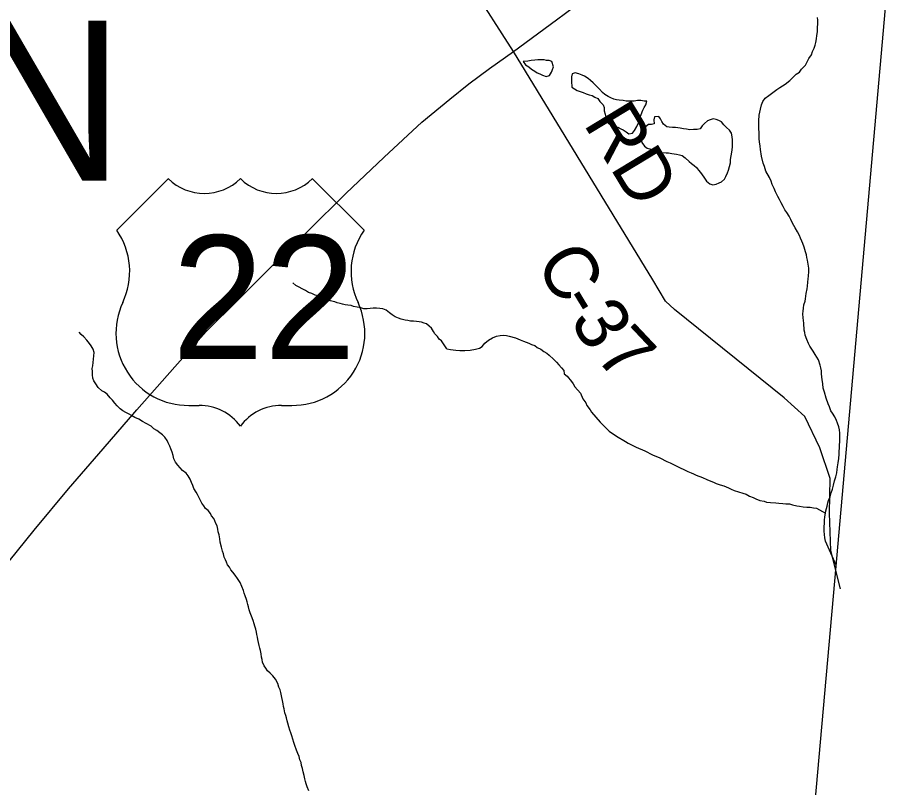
# Model space of a CAD drawing. Extents: x 0 to 1064, y 0 to 440.
# Drawn here: x 412.61 to 427.75, y 204.07 to 217.19 of the extents above; entities that cross this region are included whole.
import ezdxf

# ---------------------------------------------------------------- set-up
doc = ezdxf.new("R2010")
doc.units = 0
for name, color, linetype in [('GM_X_County', 7, 'Continuous'), ('GM_X_County_Road', 7, 'Continuous'), ('GM_X_County_Road_Text', 7, 'Continuous'), ('GM_X_Minor_Lake', 7, 'Continuous'), ('GM_X_Minor_River', 7, 'Continuous'), ('GM_X_Township', 7, 'Continuous'), ('GM_X_Township_Text', 7, 'Continuous'), ('GM_X_US_Location', 7, 'Continuous'), ('GM_X_US_Route', 7, 'Continuous'), ('GM_X_US_Shield', 7, 'Continuous')]:
    doc.layers.add(name, color=color, linetype=linetype)

msp = doc.modelspace()

# ---------------------------------------------------------------- linework, layer by layer
at = {"layer": 'GM_X_County'}
msp.add_lwpolyline([(427.748, 221.226), (426.54, 207.586), (425.815, 199.411), (424.637, 186.128), (423.196, 170.045), (423.123, 169.273), (421.773, 154.991), (420.941, 146.186), (420.744, 144.103), (420.712, 143.757), (418.974, 125.366), (418.316, 118.4), (418.046, 114.6), (417.254, 106.601), (417.123, 105.272), (415.056, 84.387), (414.188, 75.634)], dxfattribs=at)
at = {"layer": 'GM_X_County_Road'}
for points in [[(421.065, 216.616), (420.343, 217.746), (419.509, 219.05), (408.226, 237.861)], [(426.645, 207.454), (426.478, 208.106), (426.458, 208.744), (426.467, 209.332), (426.294, 209.857), (426.035, 210.39), (425.683, 210.711), (423.815, 212.214), (423.66, 212.356), (423.441, 212.724), (421.065, 216.616)]]:
    msp.add_lwpolyline(points, dxfattribs=at)
at = {"layer": 'GM_X_Minor_Lake'}
for p, q in [((423.342, 215.765), (423.293, 215.766)), ((423.545, 215.507), (423.472, 215.502))]:
    msp.add_line(p, q, dxfattribs=at)
for points in [[(421.725, 216.289), (421.733, 216.31), (421.752, 216.352), (421.723, 216.444), (421.675, 216.463), (421.632, 216.463), (421.59, 216.47), (421.529, 216.471), (421.481, 216.472), (421.432, 216.466), (421.371, 216.461), (421.31, 216.45), (421.234, 216.442)], [(421.234, 216.442), (421.273, 216.389), (421.327, 216.352), (421.375, 216.315), (421.429, 216.278), (421.471, 216.253), (421.514, 216.234), (421.562, 216.209), (421.622, 216.19), (421.683, 216.207), (421.714, 216.262), (421.725, 216.289)], [(423.293, 215.766), (423.239, 215.779), (423.184, 215.779), (423.123, 215.768), (423.074, 215.769), (423.032, 215.769), (422.989, 215.77), (422.935, 215.777), (422.868, 215.784), (422.826, 215.79), (422.777, 215.803), (422.729, 215.822), (422.681, 215.847), (422.627, 215.884), (422.584, 215.915), (422.531, 215.971), (422.483, 216.026), (422.423, 216.082), (422.381, 216.119), (422.339, 216.156), (422.279, 216.193), (422.236, 216.212), (422.182, 216.231), (422.121, 216.25), (422.066, 216.232), (422.054, 216.184), (422.059, 216.111), (422.063, 216.008), (422.105, 215.977), (422.154, 215.952), (422.202, 215.933), (422.256, 215.914), (422.305, 215.895), (422.359, 215.876), (422.408, 215.863), (422.456, 215.838), (422.504, 215.813), (422.54, 215.764), (422.594, 215.703), (422.611, 215.66), (422.616, 215.605), (422.628, 215.544), (422.639, 215.495), (422.657, 215.44), (422.686, 215.385), (422.747, 215.36), (422.801, 215.335), (422.849, 215.322), (422.898, 215.297), (422.94, 215.279), (422.988, 215.247), (423.036, 215.21), (423.097, 215.222), (423.128, 215.27), (423.172, 215.336), (423.197, 215.396), (423.21, 215.439), (423.229, 215.493), (423.247, 215.541), (423.273, 215.614), (423.298, 215.662), (423.323, 215.704), (423.342, 215.765)], [(423.472, 215.502), (423.459, 215.447), (423.464, 215.381), (423.421, 215.369), (423.367, 215.37), (423.323, 215.334), (423.292, 215.286), (423.261, 215.231), (423.249, 215.189), (423.242, 215.128), (423.253, 215.061), (423.301, 215), (423.349, 214.969), (423.391, 214.956), (423.433, 214.931), (423.488, 214.912), (423.554, 214.893), (423.603, 214.893), (423.67, 214.886), (423.712, 214.885), (423.767, 214.878), (423.845, 214.865), (423.9, 214.852), (423.942, 214.839), (423.996, 214.802), (424.062, 214.74), (424.104, 214.703), (424.146, 214.672), (424.188, 214.635), (424.224, 214.592), (424.254, 214.549), (424.314, 214.469), (424.361, 214.402), (424.415, 214.359), (424.464, 214.34), (424.525, 214.351), (424.574, 214.375), (424.616, 214.392), (424.666, 214.44), (424.691, 214.482), (424.716, 214.543), (424.735, 214.591), (424.748, 214.652), (424.767, 214.718), (424.768, 214.773), (424.788, 214.9), (424.801, 214.985), (424.802, 215.028), (424.803, 215.107), (424.797, 215.161), (424.786, 215.222), (424.75, 215.271), (424.702, 215.321), (424.654, 215.364), (424.613, 215.413), (424.57, 215.438), (424.522, 215.457), (424.474, 215.464), (424.419, 215.452), (424.376, 215.435), (424.327, 215.387), (424.284, 215.345), (424.253, 215.297), (424.198, 215.285), (424.137, 215.286), (424.076, 215.281), (424.015, 215.288), (423.967, 215.294), (423.912, 215.307), (423.87, 215.314), (423.828, 215.321), (423.779, 215.321), (423.724, 215.322), (423.682, 215.329), (423.628, 215.378), (423.598, 215.421), (423.574, 215.464), (423.545, 215.507)]]:
    msp.add_lwpolyline(points, dxfattribs=at)
at = {"layer": 'GM_X_Minor_River'}
for points in [[(425.514, 214.276), (425.478, 214.344), (425.461, 214.405), (425.432, 214.466), (425.372, 214.576), (425.349, 214.655), (425.326, 214.71), (425.297, 214.832), (425.28, 214.942), (425.275, 215.003), (425.264, 215.076), (425.259, 215.124), (425.259, 215.179), (425.254, 215.234), (425.249, 215.295), (425.25, 215.368), (425.251, 215.434), (425.258, 215.531), (425.278, 215.634), (425.297, 215.707), (425.322, 215.761), (425.36, 215.816), (425.421, 215.863), (425.489, 215.917), (425.556, 215.965), (425.611, 216), (425.654, 216.03), (425.703, 216.06), (425.777, 216.12), (425.832, 216.174), (425.888, 216.227), (425.943, 216.263), (425.98, 216.311), (426.048, 216.383), (426.073, 216.437), (426.104, 216.498), (426.148, 216.558), (426.167, 216.612), (426.192, 216.673), (426.211, 216.721), (426.224, 216.769), (426.237, 216.83), (426.243, 216.885), (426.25, 216.951), (426.251, 217.012), (426.259, 217.097), (426.259, 217.146), (426.254, 217.194)], [(426.571, 207.856), (426.389, 208.268), (426.377, 208.323), (426.372, 208.378), (426.367, 208.438), (426.368, 208.505), (426.369, 208.578), (426.369, 208.621), (426.376, 208.681), (426.389, 208.742), (426.396, 208.784), (426.415, 208.863), (426.428, 208.917), (426.441, 208.96), (426.466, 209.02), (426.485, 209.087), (426.51, 209.153), (426.524, 209.22), (426.543, 209.293), (426.562, 209.365), (426.581, 209.432), (426.588, 209.486), (426.595, 209.535), (426.602, 209.602), (426.615, 209.674), (426.622, 209.747), (426.623, 209.796), (426.624, 209.856), (426.625, 209.911), (426.631, 209.953), (426.632, 210.008), (426.633, 210.063), (426.633, 210.105), (426.628, 210.166), (426.617, 210.215), (426.593, 210.276), (426.576, 210.325), (426.546, 210.386), (426.505, 210.447), (426.481, 210.49), (426.458, 210.557), (426.434, 210.606), (426.399, 210.704), (426.37, 210.808), (426.347, 210.875), (426.342, 210.948), (426.33, 211.021), (426.325, 211.063), (426.32, 211.124), (426.32, 211.167), (426.309, 211.222), (426.297, 211.264), (426.268, 211.356), (426.209, 211.448), (426.179, 211.503), (426.12, 211.589), (426.096, 211.638), (426.067, 211.705), (426.044, 211.778), (426.038, 211.821), (426.026, 211.863), (426.016, 211.985), (426.011, 212.028), (426.005, 212.076), (426, 212.143), (426.007, 212.186), (426.014, 212.24), (426.02, 212.295), (426.04, 212.355), (426.046, 212.398), (426.06, 212.489), (426.073, 212.568), (426.08, 212.616), (426.087, 212.683), (426.094, 212.737), (426.1, 212.786), (426.101, 212.865), (426.102, 212.919), (426.091, 212.986), (426.08, 213.059), (426.068, 213.102), (426.063, 213.145), (426.045, 213.2), (426.022, 213.279), (425.999, 213.34), (425.987, 213.383), (425.964, 213.432), (425.946, 213.475), (425.911, 213.542), (425.869, 213.609), (425.828, 213.689), (425.798, 213.75), (425.768, 213.805), (425.727, 213.872), (425.697, 213.915), (425.668, 213.971), (425.632, 214.032), (425.602, 214.093), (425.573, 214.142), (425.537, 214.221), (425.514, 214.276)], [(419.929, 211.544), (419.841, 211.68), (419.799, 211.711), (419.77, 211.755), (419.728, 211.798), (419.704, 211.841), (419.669, 211.896), (419.627, 211.934), (419.585, 211.971), (419.543, 211.984), (419.5, 211.997), (419.458, 212.004), (419.415, 212.011), (419.361, 212.018), (419.312, 212.019), (419.263, 212.026), (419.221, 212.033), (419.154, 212.052), (419.106, 212.065), (419.051, 212.09), (418.997, 212.122), (418.955, 212.159), (418.895, 212.203), (418.841, 212.228), (418.786, 212.235), (418.731, 212.236), (418.676, 212.237), (418.621, 212.232), (418.572, 212.227), (418.517, 212.228), (418.463, 212.241), (418.402, 212.254), (418.341, 212.268), (418.299, 212.281), (418.244, 212.288), (418.196, 212.295), (418.153, 212.308), (418.111, 212.315), (418.062, 212.328), (418.02, 212.347), (417.941, 212.366), (417.887, 212.398), (417.844, 212.411), (417.784, 212.43), (417.729, 212.449), (417.687, 212.462), (417.627, 212.488), (417.572, 212.507), (417.518, 212.538), (417.464, 212.57), (417.409, 212.595), (417.355, 212.627), (417.301, 212.67)], [(415.035, 210.113), (414.987, 210.15), (414.933, 210.181), (414.885, 210.225), (414.801, 210.269), (414.741, 210.307), (414.675, 210.344), (414.608, 210.376), (414.554, 210.408), (414.512, 210.433), (414.457, 210.458), (414.403, 210.489), (414.361, 210.521), (414.308, 210.57), (414.266, 210.62), (414.23, 210.669), (414.189, 210.712), (414.135, 210.774), (414.093, 210.806), (414.045, 210.831), (413.985, 210.887), (413.944, 210.948), (413.908, 210.998), (413.891, 211.047), (413.886, 211.102), (413.888, 211.156), (413.883, 211.211), (413.89, 211.254), (413.897, 211.314), (413.905, 211.369), (413.912, 211.424), (413.913, 211.485), (413.896, 211.54), (413.867, 211.595), (413.837, 211.638), (413.79, 211.694), (413.742, 211.749), (413.694, 211.787), (413.659, 211.83)], [(419.929, 211.544), (419.995, 211.535), (420.086, 211.522), (420.153, 211.515), (420.238, 211.519), (420.329, 211.524), (420.42, 211.541), (420.487, 211.558), (420.53, 211.582), (420.58, 211.642), (420.641, 211.69), (420.709, 211.732), (420.776, 211.761), (420.837, 211.772), (420.904, 211.777), (420.946, 211.771), (420.994, 211.758), (421.103, 211.732), (421.182, 211.701), (421.236, 211.676), (421.327, 211.644), (421.375, 211.619), (421.43, 211.6), (421.472, 211.569), (421.532, 211.538), (421.586, 211.501), (421.634, 211.469), (421.676, 211.439), (421.748, 211.371), (421.802, 211.315), (421.838, 211.272), (421.886, 211.223), (421.928, 211.174), (421.933, 211.119), (421.981, 211.076), (422.059, 210.99), (422.083, 210.947), (422.112, 210.898), (422.208, 210.787), (422.249, 210.695), (422.303, 210.622), (422.32, 210.579), (422.374, 210.505), (422.398, 210.462), (422.47, 210.382), (422.547, 210.296), (422.619, 210.222), (422.697, 210.142), (422.823, 210.056), (422.98, 209.962), (423.022, 209.937), (423.161, 209.869), (423.306, 209.806), (423.439, 209.737), (423.565, 209.687), (423.68, 209.624), (423.74, 209.599), (423.783, 209.58), (423.855, 209.543), (423.897, 209.524), (423.982, 209.48), (424.042, 209.455), (424.096, 209.43), (424.139, 209.411), (424.181, 209.393), (424.29, 209.348), (424.362, 209.317), (424.404, 209.298), (424.477, 209.273), (424.525, 209.248), (424.592, 209.223), (424.652, 209.21), (424.731, 209.172), (424.779, 209.153), (424.833, 209.128), (424.906, 209.109), (424.978, 209.084), (425.033, 209.065), (425.093, 209.033), (425.154, 209.008), (425.202, 208.989), (425.268, 208.958), (425.341, 208.945), (425.383, 208.932), (425.45, 208.925), (425.541, 208.918), (425.59, 208.911), (425.663, 208.91), (425.711, 208.903), (425.772, 208.902), (425.826, 208.883), (425.899, 208.87), (425.947, 208.863), (426.008, 208.85), (426.069, 208.844), (426.129, 208.843), (426.184, 208.836), (426.232, 208.829), (426.389, 208.742)], [(417.268, 204.995), (417.251, 205.044), (417.234, 205.099), (417.217, 205.16), (417.206, 205.203), (417.195, 205.252), (417.184, 205.295), (417.166, 205.338), (417.156, 205.405), (417.144, 205.448), (417.139, 205.491), (417.128, 205.546), (417.117, 205.601), (417.101, 205.686), (417.09, 205.729), (417.067, 205.778), (417.05, 205.839), (417.009, 205.913), (416.961, 205.969), (416.919, 206.012), (416.871, 206.055), (416.842, 206.099), (416.812, 206.142), (416.789, 206.203), (416.778, 206.246), (416.767, 206.289), (416.762, 206.344), (416.751, 206.399), (416.74, 206.441), (416.729, 206.484), (416.718, 206.539), (416.707, 206.588), (416.701, 206.631), (416.69, 206.674), (416.685, 206.716), (416.674, 206.765), (416.657, 206.814), (416.646, 206.857), (416.628, 206.912), (416.6, 206.986), (416.576, 207.041), (416.559, 207.096), (416.548, 207.145), (416.537, 207.188), (416.526, 207.231), (416.515, 207.273), (416.492, 207.335), (416.474, 207.378), (416.463, 207.426), (416.434, 207.494), (416.405, 207.561), (416.358, 207.629), (416.323, 207.685), (416.281, 207.734), (416.245, 207.777), (416.222, 207.82), (416.192, 207.864), (416.175, 207.907), (416.158, 207.949), (416.134, 207.992), (416.123, 208.047), (416.106, 208.096), (416.089, 208.164), (416.067, 208.249), (416.056, 208.304), (416.045, 208.371), (416.028, 208.427), (416.023, 208.469), (416.012, 208.524), (415.989, 208.567), (415.971, 208.61), (415.954, 208.653), (415.918, 208.696), (415.901, 208.739), (415.859, 208.789), (415.817, 208.82), (415.788, 208.869), (415.752, 208.913), (415.717, 208.98), (415.677, 209.06), (415.653, 209.103), (415.618, 209.165), (415.601, 209.214), (415.577, 209.263), (415.554, 209.324), (415.519, 209.379), (415.483, 209.423), (415.423, 209.472), (415.382, 209.516), (415.34, 209.559), (415.305, 209.615), (415.275, 209.67), (415.265, 209.725), (415.247, 209.78), (415.224, 209.841), (415.207, 209.884), (415.178, 209.94), (415.16, 209.983), (415.119, 210.038), (415.083, 210.081), (415.035, 210.113)], [(417.576, 204.01), (417.547, 204.077), (417.529, 204.126), (417.518, 204.169), (417.507, 204.212), (417.496, 204.267), (417.479, 204.334), (417.468, 204.389), (417.451, 204.438), (417.446, 204.493), (417.423, 204.536), (417.412, 204.591), (417.389, 204.646), (417.366, 204.701), (417.337, 204.781), (417.32, 204.83), (417.303, 204.891), (417.286, 204.946), (417.268, 204.995)]]:
    msp.add_lwpolyline(points, dxfattribs=at)
at = {"layer": 'GM_X_Township'}
msp.add_lwpolyline([(427.748, 221.226), (426.54, 207.586), (425.815, 199.411), (424.637, 186.128), (423.196, 170.045), (423.123, 169.273), (421.773, 154.991), (415.831, 152.149), (403.249, 146.207), (398.286, 154.166), (396.596, 156.881), (393.667, 161.59), (393.056, 162.572), (392.086, 164.147), (381.692, 164.39), (377.536, 164.522), (364.525, 164.935), (364.233, 164.944), (357.068, 165.171), (354.439, 165.255), (343.522, 165.601)], dxfattribs=at)
at = {"layer": 'GM_X_US_Route'}
msp.add_lwpolyline([(412.321, 207.746), (412.892, 208.455), (413.475, 209.158), (414.069, 209.837), (414.645, 210.504), (415.289, 211.237), (415.828, 211.838), (416.385, 212.39), (416.942, 212.948), (417.566, 213.554), (418.208, 214.196), (418.863, 214.814), (419.505, 215.408), (419.98, 215.799), (420.307, 216.064), (420.659, 216.323), (421.065, 216.616), (421.799, 217.157), (422.57, 217.727)], dxfattribs=at)
at = {"layer": 'GM_X_US_Shield'}
for p, q in [((415.179, 214.446), (414.3, 213.567)), ((418.519, 213.567), (417.64, 214.446)), ((415.53, 210.579), (415.706, 210.579)), ((417.112, 210.579), (417.288, 210.579))]:
    msp.add_line(p, q, dxfattribs=at)
for centre, radius, start, end in [((415.794, 215.074), 0.879, 225.573, 314.427), ((417.024, 215.074), 0.879, 225.573, 314.427), ((413.292, 212.862), 1.23, 334.5471, 35.0009), ((419.527, 212.862), 1.23, 144.9991, 205.4529), ((415.517, 211.81), 1.23, 154.8319, 270.6383), ((417.302, 211.81), 1.23, 269.3617, 25.1681), ((415.706, 209.7), 0.879, 36.8699, 90), ((417.112, 209.7), 0.879, 90, 143.1301)]:
    msp.add_arc(centre, radius, start, end, dxfattribs=at)

# ---------------------------------------------------------------- texts
at = {"layer": 'GM_X_County_Road_Text'}
for s, height, rotation, p in [('RD', 0.9091, 301.2192, (422.248, 215.388)), ('C', 0.909, 301.0187, (421.427, 213.006)), ('-', 0.909, 301.2226, (421.814, 212.363)), ('3', 0.909, 302.1036, (422.015, 212.03)), ('7', 0.909, 313.3261, (422.432, 211.403))]:
    msp.add_text(s, height=height, rotation=rotation, dxfattribs=at).set_placement(p)
at = {"layer": 'GM_X_Township_Text'}
msp.add_text('WASHINGTON', height=2.7273, rotation=0, dxfattribs=at).set_placement((389.297, 214.413))
at = {"layer": 'GM_X_US_Location'}
for s in ['0', '/']:
    msp.add_text(s, height=0.00303, dxfattribs=at).set_placement((416.408, 212.408))
msp.add_text('22', height=0.00303, rotation=0, dxfattribs=at).set_placement((415.783, 211.781))
at = {"layer": 'GM_X_US_Shield'}
msp.add_text('22', height=2.1094, dxfattribs=at).set_placement((415.242, 211.37))

doc.saveas('drawing.dxf')
